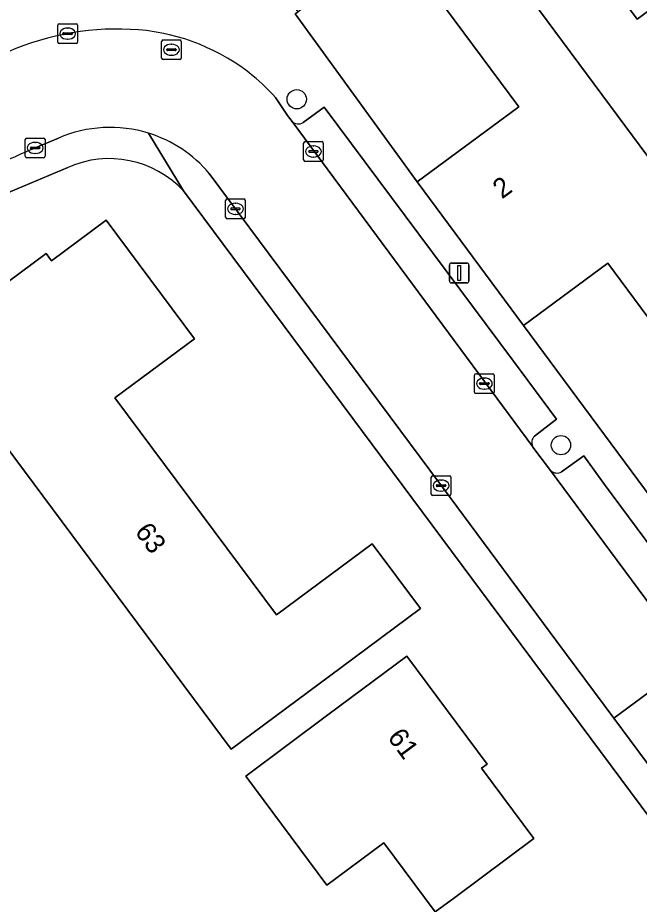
# Model space of a CAD drawing. Extents: x 157767 to 159172, y 387839 to 389425.
# Drawn here: x 158141.79 to 158173.32, y 388835.72 to 388880.71 of the extents above; entities that cross this region are included whole.
import ezdxf

# ---------------------------------------------------------------- set-up
doc = ezdxf.new("R2010")
doc.units = 0
for name, color, linetype in [('IMGEO_Boom', 7, 'Continuous'), ('IMGEO_Erf', 7, 'Continuous'), ('IMGEO_Kolk', 7, 'Continuous'), ('IMGEO_Lichtmast', 7, 'Continuous'), ('IMGEO_Muur', 7, 'Continuous'), ('IMGEO_Pand', 7, 'Continuous'), ('IMGEO_Pand_nummerreeks', 7, 'Continuous'), ('IMGEO_Parkeervlak_open', 7, 'Continuous'), ('IMGEO_Rijbaan_lokaal_open', 7, 'Continuous'), ('IMGEO_Rioolput', 7, 'Continuous'), ('IMGEO_Voetpad_open', 7, 'Continuous')]:
    doc.layers.add(name, color=color, linetype=linetype)

msp = doc.modelspace()

# ---------------------------------------------------------------- linework, layer by layer
at = {"layer": 'IMGEO_Boom'}
for centre in [(158155.946, 388876.57), (158169.345, 388859.018)]:
    msp.add_circle(centre, 0.489, dxfattribs=at)
at = {"layer": 'IMGEO_Erf'}
for points in [[(158156.023, 388881.014), (158155.865, 388880.897), (158162.053, 388872.377), (158167.202, 388876.188), (158162.071, 388883.122), (158165.097, 388885.36), (158168.086, 388887.572), (158173.217, 388880.638), (158178.266, 388884.374), (158183.249, 388888.061), (158178.096, 388895.025), (158181.147, 388897.282), (158184.145, 388899.501), (158189.302, 388892.533), (158194.355, 388896.272), (158199.343, 388899.963), (158194.2, 388906.913), (158197.248, 388909.169), (158200.253, 388911.392), (158205.406, 388904.429), (158210.515, 388908.209), (158204.311, 388916.804)], [(158140.209, 388860.273), (158137.225, 388864.285), (158143.229, 388868.75), (158143.512, 388868.37), (158146.282, 388870.43), (158150.754, 388864.417), (158146.725, 388861.421), (158154.92, 388850.402), (158159.772, 388854.01), (158162.213, 388850.727), (158158.201, 388847.744), (158152.615, 388843.59)], [(158210.881, 388809.006), (158208.601, 388812.088), (158215.524, 388817.21), (158211.826, 388822.266), (158208.136, 388827.253), (158201.177, 388822.103), (158198.924, 388825.148), (158196.685, 388828.174), (158203.661, 388833.336), (158199.958, 388838.34), (158196.283, 388843.307), (158189.306, 388838.144), (158187.034, 388841.214), (158184.82, 388844.206), (158191.778, 388849.355), (158188.047, 388854.398), (158184.364, 388859.375), (158177.337, 388854.174), (158175.089, 388857.212), (158178.19, 388859.507), (158171.716, 388868.256), (158167.442, 388865.094), (158173.926, 388856.351), (158209.711, 388808.142)], [(158160.355, 388838.844), (158157.472, 388836.7), (158153.36, 388842.229), (158157.525, 388845.327), (158161.536, 388848.31), (158165.607, 388842.835), (158165.321, 388842.622), (158167.972, 388839.057), (158163.96, 388836.074), (158162.966, 388835.334)]]:
    msp.add_lwpolyline(points, close=True, dxfattribs=at)
for points in [[(158144.339, 388873.112), (158141.128, 388871.749), (158134.149, 388868.326), (158121.394, 388860.4), (158098.905, 388846.353)], [(158089.846, 388837.076), (158089.41, 388836.039), (158086.884, 388830.077), (158084.94, 388825.383), (158082.965, 388820.428), (158081.065, 388815.496), (158080.476, 388813.945), (158079.161, 388810.597), (158077.124, 388804.963), (158075.44, 388800.18), (158073.73, 388794.988), (158072.155, 388790.113), (158071.511, 388787.861), (158072.557, 388785.494), (158096.685, 388778.239), (158159.023, 388804.985), (158161.367, 388806.591), (158183.864, 388823.28), (158184.29, 388826.082), (158183.48, 388827.171), (158150.204, 388871.916)]]:
    msp.add_lwpolyline(points, dxfattribs=at)
msp.add_arc((158146.435, 388868.41), 5.148, 42.9294, 114.0189, dxfattribs=at)
at = {"layer": 'IMGEO_Kolk'}
for p, q in [((158143.825, 388879.474), (158143.825, 388880.326)), ((158143.9, 388880.4), (158144.752, 388880.4)), ((158144.313, 388880.18), (158144.338, 388880.18)), ((158144.826, 388880.326), (158144.826, 388879.474)), ((158144.084, 388879.894), (158144.084, 388879.906)), ((158144.522, 388879.857), (158144.124, 388879.857)), ((158144.127, 388879.943), (158144.525, 388879.943)), ((158144.336, 388879.62), (158144.311, 388879.62)), ((158144.568, 388879.906), (158144.568, 388879.894)), ((158144.752, 388879.4), (158143.9, 388879.4)), ((158142.178, 388873.675), (158142.178, 388874.527)), ((158142.253, 388874.601), (158143.105, 388874.601)), ((158142.666, 388874.381), (158142.691, 388874.381)), ((158143.179, 388874.527), (158143.179, 388873.675)), ((158156.29, 388873.494), (158156.29, 388874.346)), ((158156.365, 388874.42), (158157.217, 388874.42)), ((158157.291, 388874.346), (158157.291, 388873.494)), ((158142.437, 388874.095), (158142.437, 388874.107)), ((158142.875, 388874.058), (158142.477, 388874.058)), ((158142.48, 388874.144), (158142.878, 388874.144)), ((158142.689, 388873.821), (158142.664, 388873.821)), ((158142.921, 388874.107), (158142.921, 388874.095)), ((158156.549, 388873.914), (158156.549, 388873.926)), ((158156.987, 388873.877), (158156.589, 388873.877)), ((158156.592, 388873.963), (158156.99, 388873.963)), ((158156.778, 388874.2), (158156.803, 388874.2)), ((158157.033, 388873.926), (158157.033, 388873.914)), ((158143.105, 388873.601), (158142.253, 388873.601)), ((158157.217, 388873.42), (158156.365, 388873.42)), ((158156.801, 388873.64), (158156.776, 388873.64)), ((158152.411, 388871.51), (158153.263, 388871.51)), ((158152.336, 388870.584), (158152.336, 388871.436)), ((158152.824, 388871.29), (158152.849, 388871.29)), ((158153.337, 388871.436), (158153.337, 388870.584)), ((158152.595, 388871.004), (158152.595, 388871.016)), ((158153.033, 388870.967), (158152.635, 388870.967)), ((158152.638, 388871.053), (158153.036, 388871.053)), ((158152.847, 388870.73), (158152.822, 388870.73)), ((158153.079, 388871.016), (158153.079, 388871.004)), ((158153.263, 388870.51), (158152.411, 388870.51)), ((158164.962, 388861.716), (158164.962, 388862.568)), ((158165.037, 388862.642), (158165.889, 388862.642)), ((158165.963, 388862.568), (158165.963, 388861.716)), ((158165.221, 388862.136), (158165.221, 388862.148)), ((158165.659, 388862.099), (158165.261, 388862.099)), ((158165.264, 388862.185), (158165.662, 388862.185)), ((158165.45, 388862.422), (158165.475, 388862.422)), ((158165.705, 388862.148), (158165.705, 388862.136)), ((158165.889, 388861.642), (158165.037, 388861.642)), ((158165.473, 388861.862), (158165.448, 388861.862)), ((158162.766, 388856.539), (158162.766, 388857.391)), ((158162.841, 388857.465), (158163.693, 388857.465)), ((158163.254, 388857.245), (158163.279, 388857.245)), ((158163.767, 388857.391), (158163.767, 388856.539)), ((158163.025, 388856.959), (158163.025, 388856.971)), ((158163.463, 388856.922), (158163.065, 388856.922)), ((158163.068, 388857.008), (158163.466, 388857.008)), ((158163.277, 388856.685), (158163.252, 388856.685)), ((158163.509, 388856.971), (158163.509, 388856.959)), ((158163.693, 388856.465), (158162.841, 388856.465))]:
    msp.add_line(p, q, dxfattribs=at)
for points in [[(158143.825, 388879.474), (158143.825, 388880.326)], [(158143.9, 388880.4), (158144.752, 388880.4)], [(158144.826, 388880.326), (158144.826, 388879.474)], [(158144.752, 388879.4), (158143.9, 388879.4)], [(158142.178, 388873.675), (158142.178, 388874.527)], [(158142.253, 388874.601), (158143.105, 388874.601)], [(158143.179, 388874.527), (158143.179, 388873.675)], [(158156.29, 388873.494), (158156.29, 388874.346)], [(158156.365, 388874.42), (158157.217, 388874.42)], [(158157.291, 388874.346), (158157.291, 388873.494)], [(158143.105, 388873.601), (158142.253, 388873.601)], [(158157.217, 388873.42), (158156.365, 388873.42)], [(158152.411, 388871.51), (158153.263, 388871.51)], [(158152.336, 388870.584), (158152.336, 388871.436)], [(158153.337, 388871.436), (158153.337, 388870.584)], [(158153.263, 388870.51), (158152.411, 388870.51)], [(158164.962, 388861.716), (158164.962, 388862.568)], [(158165.037, 388862.642), (158165.889, 388862.642)], [(158165.963, 388862.568), (158165.963, 388861.716)], [(158165.889, 388861.642), (158165.037, 388861.642)], [(158162.766, 388856.539), (158162.766, 388857.391)], [(158162.841, 388857.465), (158163.693, 388857.465)], [(158163.767, 388857.391), (158163.767, 388856.539)], [(158163.693, 388856.465), (158162.841, 388856.465)]]:
    msp.add_lwpolyline(points, dxfattribs=at)
for centre, radius, start, end in [((158143.902, 388880.324), 0.0765, 91.552, 178.448), ((158143.902, 388880.324), 0.0765, 91.552, 178.448), ((158144.75, 388880.324), 0.0765, 1.552, 88.448), ((158144.75, 388880.324), 0.0765, 1.552, 88.448), ((158144.124, 388879.903), 0.0403, 85.8775, 175.7526), ((158144.121, 388879.893), 0.0366, 178.938, 274.7102), ((158144.525, 388879.9), 0.043, 264.8664, 352.4533), ((158144.529, 388879.905), 0.0386, 1.7309, 96.639), ((158143.902, 388879.476), 0.0765, 181.552, 268.448), ((158143.902, 388879.476), 0.0765, 181.552, 268.448), ((158144.75, 388879.476), 0.0765, 271.552, 358.448), ((158144.75, 388879.476), 0.0765, 271.552, 358.448), ((158142.255, 388874.525), 0.0765, 91.552, 178.448), ((158142.255, 388874.525), 0.0765, 91.552, 178.448), ((158143.103, 388874.525), 0.0765, 1.552, 88.448), ((158143.103, 388874.525), 0.0765, 1.552, 88.448), ((158156.367, 388874.344), 0.0765, 91.552, 178.448), ((158156.367, 388874.344), 0.0765, 91.552, 178.448), ((158157.215, 388874.344), 0.0765, 1.552, 88.448), ((158157.215, 388874.344), 0.0765, 1.552, 88.448), ((158142.477, 388874.104), 0.0403, 85.8775, 175.7526), ((158142.474, 388874.094), 0.0366, 178.938, 274.7102), ((158142.878, 388874.101), 0.043, 264.8664, 352.4533), ((158142.882, 388874.106), 0.0386, 1.7309, 96.639), ((158156.589, 388873.923), 0.0403, 85.8775, 175.7526), ((158156.586, 388873.913), 0.0366, 178.938, 274.7102), ((158156.99, 388873.92), 0.043, 264.8664, 352.4533), ((158156.994, 388873.925), 0.0386, 1.7309, 96.639), ((158142.255, 388873.677), 0.0765, 181.552, 268.448), ((158142.255, 388873.677), 0.0765, 181.552, 268.448), ((158143.103, 388873.677), 0.0765, 271.552, 358.448), ((158143.103, 388873.677), 0.0765, 271.552, 358.448), ((158156.367, 388873.496), 0.0765, 181.552, 268.448), ((158156.367, 388873.496), 0.0765, 181.552, 268.448), ((158157.215, 388873.496), 0.0765, 271.552, 358.448), ((158157.215, 388873.496), 0.0765, 271.552, 358.448), ((158152.413, 388871.434), 0.0765, 91.552, 178.448), ((158152.413, 388871.434), 0.0765, 91.552, 178.448), ((158153.261, 388871.434), 0.0765, 1.552, 88.448), ((158153.261, 388871.434), 0.0765, 1.552, 88.448), ((158152.635, 388871.013), 0.0403, 85.8775, 175.7526), ((158152.632, 388871.003), 0.0366, 178.938, 274.7102), ((158153.036, 388871.01), 0.043, 264.8664, 352.4533), ((158153.04, 388871.015), 0.0386, 1.7309, 96.639), ((158152.413, 388870.586), 0.0765, 181.552, 268.448), ((158152.413, 388870.586), 0.0765, 181.552, 268.448), ((158153.261, 388870.586), 0.0765, 271.552, 358.448), ((158153.261, 388870.586), 0.0765, 271.552, 358.448), ((158165.039, 388862.566), 0.0765, 91.552, 178.448), ((158165.039, 388862.566), 0.0765, 91.552, 178.448), ((158165.887, 388862.566), 0.0765, 1.552, 88.448), ((158165.887, 388862.566), 0.0765, 1.552, 88.448), ((158165.261, 388862.145), 0.0403, 85.8775, 175.7526), ((158165.258, 388862.135), 0.0366, 178.938, 274.7102), ((158165.662, 388862.142), 0.043, 264.8664, 352.4533), ((158165.666, 388862.147), 0.0386, 1.7309, 96.639), ((158165.039, 388861.718), 0.0765, 181.552, 268.448), ((158165.039, 388861.718), 0.0765, 181.552, 268.448), ((158165.887, 388861.718), 0.0765, 271.552, 358.448), ((158165.887, 388861.718), 0.0765, 271.552, 358.448), ((158162.843, 388857.389), 0.0765, 91.552, 178.448), ((158162.843, 388857.389), 0.0765, 91.552, 178.448), ((158163.691, 388857.389), 0.0765, 1.552, 88.448), ((158163.691, 388857.389), 0.0765, 1.552, 88.448), ((158163.065, 388856.968), 0.0403, 85.8775, 175.7526), ((158163.062, 388856.958), 0.0366, 178.938, 274.7102), ((158163.466, 388856.965), 0.043, 264.8664, 352.4533), ((158163.47, 388856.97), 0.0386, 1.7309, 96.639), ((158162.843, 388856.541), 0.0765, 181.552, 268.448), ((158162.843, 388856.541), 0.0765, 181.552, 268.448), ((158163.691, 388856.541), 0.0765, 271.552, 358.448), ((158163.691, 388856.541), 0.0765, 271.552, 358.448)]:
    msp.add_arc(centre, radius, start, end, dxfattribs=at)
for centre, major_axis, ratio, start_param, end_param in [((158144.312, 388879.9), (-0.387, 0.002), 0.722429, 4.712389, 7.853982), ((158144.337, 388879.9), (-0.39, 0.002), 0.717154, 1.570796, 4.712389), ((158142.665, 388874.101), (-0.387, 0.002), 0.722429, 4.712389, 7.853982), ((158142.69, 388874.101), (-0.39, 0.002), 0.717154, 1.570796, 4.712389), ((158156.777, 388873.92), (-0.387, 0.002), 0.722429, 4.712389, 7.853982), ((158156.802, 388873.92), (-0.39, 0.002), 0.717154, 1.570796, 4.712389), ((158152.823, 388871.01), (-0.387, 0.002), 0.722429, 4.712389, 7.853982), ((158152.848, 388871.01), (-0.39, 0.002), 0.717154, 1.570796, 4.712389), ((158165.449, 388862.142), (-0.387, 0.002), 0.722429, 4.712389, 7.853982), ((158165.474, 388862.142), (-0.39, 0.002), 0.717154, 1.570796, 4.712389), ((158163.253, 388856.965), (-0.387, 0.002), 0.722429, 4.712389, 7.853982), ((158163.278, 388856.965), (-0.39, 0.002), 0.717154, 1.570796, 4.712389)]:
    msp.add_ellipse(centre, major_axis=major_axis, ratio=ratio, start_param=start_param, end_param=end_param, dxfattribs=at)
at = {"layer": 'IMGEO_Lichtmast'}
for p, q in [((158163.687, 388867.356), (158163.687, 388868.156)), ((158163.687, 388868.156), (158163.687, 388867.356)), ((158163.787, 388868.256), (158164.577, 388868.256)), ((158164.577, 388868.256), (158163.787, 388868.256)), ((158164.677, 388868.156), (158164.677, 388867.356)), ((158164.677, 388867.356), (158164.677, 388868.156)), ((158164.577, 388867.256), (158163.787, 388867.256)), ((158163.787, 388867.256), (158164.577, 388867.256))]:
    msp.add_line(p, q, dxfattribs=at)
msp.add_lwpolyline([(158164.107, 388868.131), (158164.257, 388868.131), (158164.257, 388867.381), (158164.107, 388867.381), (158164.107, 388868.131)], dxfattribs=at)
for centre, start, end in [((158163.787, 388868.156), 90, 180), ((158163.787, 388868.156), 90, 180), ((158164.577, 388868.156), 0, 90), ((158164.577, 388868.156), 360, 90), ((158163.787, 388867.356), 180, 270), ((158163.787, 388867.356), 180, 270), ((158164.577, 388867.356), 270, 0), ((158164.577, 388867.356), 270, 0)]:
    msp.add_arc(centre, 0.1, start, end, dxfattribs=at)
at = {"layer": 'IMGEO_Muur'}
msp.add_lwpolyline([(158167.442, 388865.094), (158173.926, 388856.351)], dxfattribs=at)
at = {"layer": 'IMGEO_Pand'}
for points in [[(158185.884, 388865.339), (158179.518, 388873.943), (158183.715, 388877.049), (158178.266, 388884.374), (158173.217, 388880.638), (158168.086, 388887.572), (158165.097, 388885.36), (158182.077, 388862.452)], [(158165.097, 388885.36), (158162.071, 388883.122), (158167.202, 388876.188), (158162.053, 388872.377), (158167.442, 388865.094), (158171.716, 388868.256), (158178.19, 388859.507), (158182.077, 388862.452)], [(158140.209, 388860.273), (158152.615, 388843.59), (158158.201, 388847.744), (158162.213, 388850.727), (158159.772, 388854.01), (158154.92, 388850.402), (158146.725, 388861.421), (158150.754, 388864.417), (158146.282, 388870.43), (158143.512, 388868.37), (158143.229, 388868.75), (158137.225, 388864.285)], [(158163.96, 388836.074), (158167.972, 388839.057), (158165.321, 388842.622), (158165.607, 388842.835), (158161.536, 388848.31), (158157.525, 388845.327), (158153.36, 388842.229), (158157.472, 388836.7), (158160.355, 388838.844), (158162.966, 388835.334)]]:
    msp.add_lwpolyline(points, close=True, dxfattribs=at)
at = {"layer": 'IMGEO_Parkeervlak_open'}
for points in [[(158168, 388859.474), (158169.115, 388860.337), (158166.931, 388863.28), (158157.343, 388876.175), (158156.268, 388875.386)], [(158155.704, 388875.443), (158167.914, 388858.94), (158167.903, 388858.962)], [(158171.549, 388857.029), (158170.504, 388858.473), (158169.379, 388857.661)], [(158168.82, 388857.738), (158175.973, 388848.078), (158177.609, 388845.868), (158212.495, 388798.756)], [(158212.57, 388799.358), (158213.679, 388800.201), (158211.737, 388802.857), (158171.549, 388857.029)]]:
    msp.add_lwpolyline(points, dxfattribs=at)
for centre, radius, start, end in [((158156.024, 388875.79), 0.472, 227.2869, 301.1712), ((158168.33, 388859.146), 0.465, 135.2055, 203.3391), ((158169.151, 388858.072), 0.47, 225.3026, 299.0116)]:
    msp.add_arc(centre, radius, start, end, dxfattribs=at)
at = {"layer": 'IMGEO_Rijbaan_lokaal_open'}
for points in [[(158155.704, 388875.443), (158155.473, 388875.752), (158155.169, 388876.204), (158154.872, 388876.664)], [(158151.504, 388872.807), (158163.719, 388856.357), (158169.137, 388849.06), (158172.022, 388845.174), (158175.973, 388848.078), (158168.82, 388857.738), (158167.925, 388858.919), (158167.914, 388858.94), (158155.704, 388875.443)], [(158142.682, 388874.103), (158143.863, 388874.599)]]:
    msp.add_lwpolyline(points, dxfattribs=at)
msp.add_lwpolyline([(158177.609, 388845.868), (158175.973, 388848.078), (158172.022, 388845.174), (158173.681, 388842.941)], close=True, dxfattribs=at)
for centre, radius, start, end in [((158146.856, 388866.234), 13.899, 85.6205, 113.5289), ((158147.047, 388869.543), 10.585, 50.7688, 85.2827), ((158146.924, 388869.457), 10.729, 42.1989, 50.55), ((158146.483, 388868.572), 6.572, 72.7703, 113.4962), ((158146.48, 388868.579), 6.566, 40.0842, 72.7251), ((158203.583, 388734.285), 152.506, 113.53674, 114.69714)]:
    msp.add_arc(centre, radius, start, end, dxfattribs=at)
at = {"layer": 'IMGEO_Rioolput'}
for p, q in [((158149.089, 388878.656), (158149.089, 388879.508)), ((158149.164, 388879.582), (158150.016, 388879.582)), ((158149.577, 388879.362), (158149.602, 388879.362)), ((158150.09, 388879.508), (158150.09, 388878.656)), ((158149.348, 388879.076), (158149.348, 388879.088)), ((158149.786, 388879.039), (158149.388, 388879.039)), ((158149.391, 388879.125), (158149.789, 388879.125)), ((158149.6, 388878.802), (158149.575, 388878.802)), ((158149.832, 388879.088), (158149.832, 388879.076)), ((158150.016, 388878.582), (158149.164, 388878.582))]:
    msp.add_line(p, q, dxfattribs=at)
for points in [[(158149.089, 388878.656), (158149.089, 388879.508)], [(158149.164, 388879.582), (158150.016, 388879.582)], [(158150.09, 388879.508), (158150.09, 388878.656)], [(158150.016, 388878.582), (158149.164, 388878.582)]]:
    msp.add_lwpolyline(points, dxfattribs=at)
for centre, radius, start, end in [((158149.166, 388879.506), 0.0765, 91.552, 178.448), ((158149.166, 388879.506), 0.0765, 91.552, 178.448), ((158150.014, 388879.506), 0.0765, 1.552, 88.448), ((158150.014, 388879.506), 0.0765, 1.552, 88.448), ((158149.388, 388879.085), 0.0403, 85.8775, 175.7526), ((158149.385, 388879.075), 0.0366, 178.938, 274.7102), ((158149.789, 388879.082), 0.043, 264.8664, 352.4533), ((158149.793, 388879.087), 0.0386, 1.7309, 96.639), ((158149.166, 388878.658), 0.0765, 181.552, 268.448), ((158149.166, 388878.658), 0.0765, 181.552, 268.448), ((158150.014, 388878.658), 0.0765, 271.552, 358.448), ((158150.014, 388878.658), 0.0765, 271.552, 358.448)]:
    msp.add_arc(centre, radius, start, end, dxfattribs=at)
for centre, major_axis, ratio, start_param, end_param in [((158149.576, 388879.082), (-0.387, 0.002), 0.722429, 4.712389, 7.853982), ((158149.601, 388879.082), (-0.39, 0.002), 0.717154, 1.570796, 4.712389)]:
    msp.add_ellipse(centre, major_axis=major_axis, ratio=ratio, start_param=start_param, end_param=end_param, dxfattribs=at)
at = {"layer": 'IMGEO_Voetpad_open'}
for points in [[(158162.053, 388872.377), (158155.865, 388880.897), (158156.023, 388881.014), (158153.261, 388884.787), (158149.474, 388889.698), (158143.89, 388886.223), (158141.409, 388884.68), (158114.469, 388867.731), (158089.44, 388852.074)], [(158154.872, 388876.664), (158155.169, 388876.204), (158155.473, 388875.752), (158155.704, 388875.443)], [(158156.268, 388875.386), (158157.343, 388876.175), (158166.931, 388863.28), (158169.115, 388860.337), (158168, 388859.474)], [(158150.204, 388871.916), (158148.43, 388874.849)], [(158148.43, 388874.849), (158150.204, 388871.916), (158183.48, 388827.171), (158184.29, 388826.082), (158183.864, 388823.28), (158185.476, 388821.253), (158186.893, 388819.339), (158188.187, 388817.592), (158189.191, 388816.451), (158191.896, 388815.985), (158192.648, 388814.972), (158218.714, 388779.875)], [(158143.863, 388874.599), (158142.682, 388874.103)], [(158098.905, 388846.353), (158121.394, 388860.4), (158134.149, 388868.326), (158141.128, 388871.749), (158144.339, 388873.112)], [(158179.41, 388835.226), (158177.125, 388838.302), (158173.681, 388842.941), (158172.022, 388845.174), (158169.137, 388849.06), (158163.719, 388856.357), (158151.504, 388872.807)], [(158221.563, 388792.105), (158216.127, 388799.452), (158210.93, 388806.491), (158209.711, 388808.142), (158173.926, 388856.351), (158167.442, 388865.094), (158162.053, 388872.377)], [(158167.903, 388858.962), (158167.914, 388858.94), (158167.925, 388858.919), (158168.82, 388857.738)], [(158169.379, 388857.661), (158170.504, 388858.473), (158171.549, 388857.029), (158211.737, 388802.857), (158213.679, 388800.201), (158212.57, 388799.358)]]:
    msp.add_lwpolyline(points, dxfattribs=at)
for centre, radius, start, end in [((158146.856, 388866.234), 13.899, 85.6205, 113.5289), ((158147.047, 388869.543), 10.585, 50.7688, 85.2827), ((158146.924, 388869.457), 10.729, 42.1989, 50.55), ((158146.483, 388868.572), 6.572, 72.7703, 113.4962), ((158156.024, 388875.79), 0.472, 227.2869, 301.1712), ((158146.48, 388868.579), 6.566, 40.0842, 72.7251), ((158203.583, 388734.285), 152.506, 113.53674, 114.69714), ((158146.435, 388868.41), 5.148, 42.9294, 114.0189), ((158168.33, 388859.146), 0.465, 135.2055, 203.3391), ((158169.151, 388858.072), 0.47, 225.3026, 299.0116)]:
    msp.add_arc(centre, radius, start, end, dxfattribs=at)

# ---------------------------------------------------------------- texts
at = {"layer": 'IMGEO_Pand_nummerreeks'}
for s, rotation, p in [('2', 36.5068, (158166.356, 388871.481)), ('63', 306.6387, (158147.697, 388854.617)), ('61', 306.6331, (158160.513, 388844.187))]:
    msp.add_text(s, height=1, rotation=rotation, dxfattribs=at).set_placement(p)

doc.saveas('drawing.dxf')
